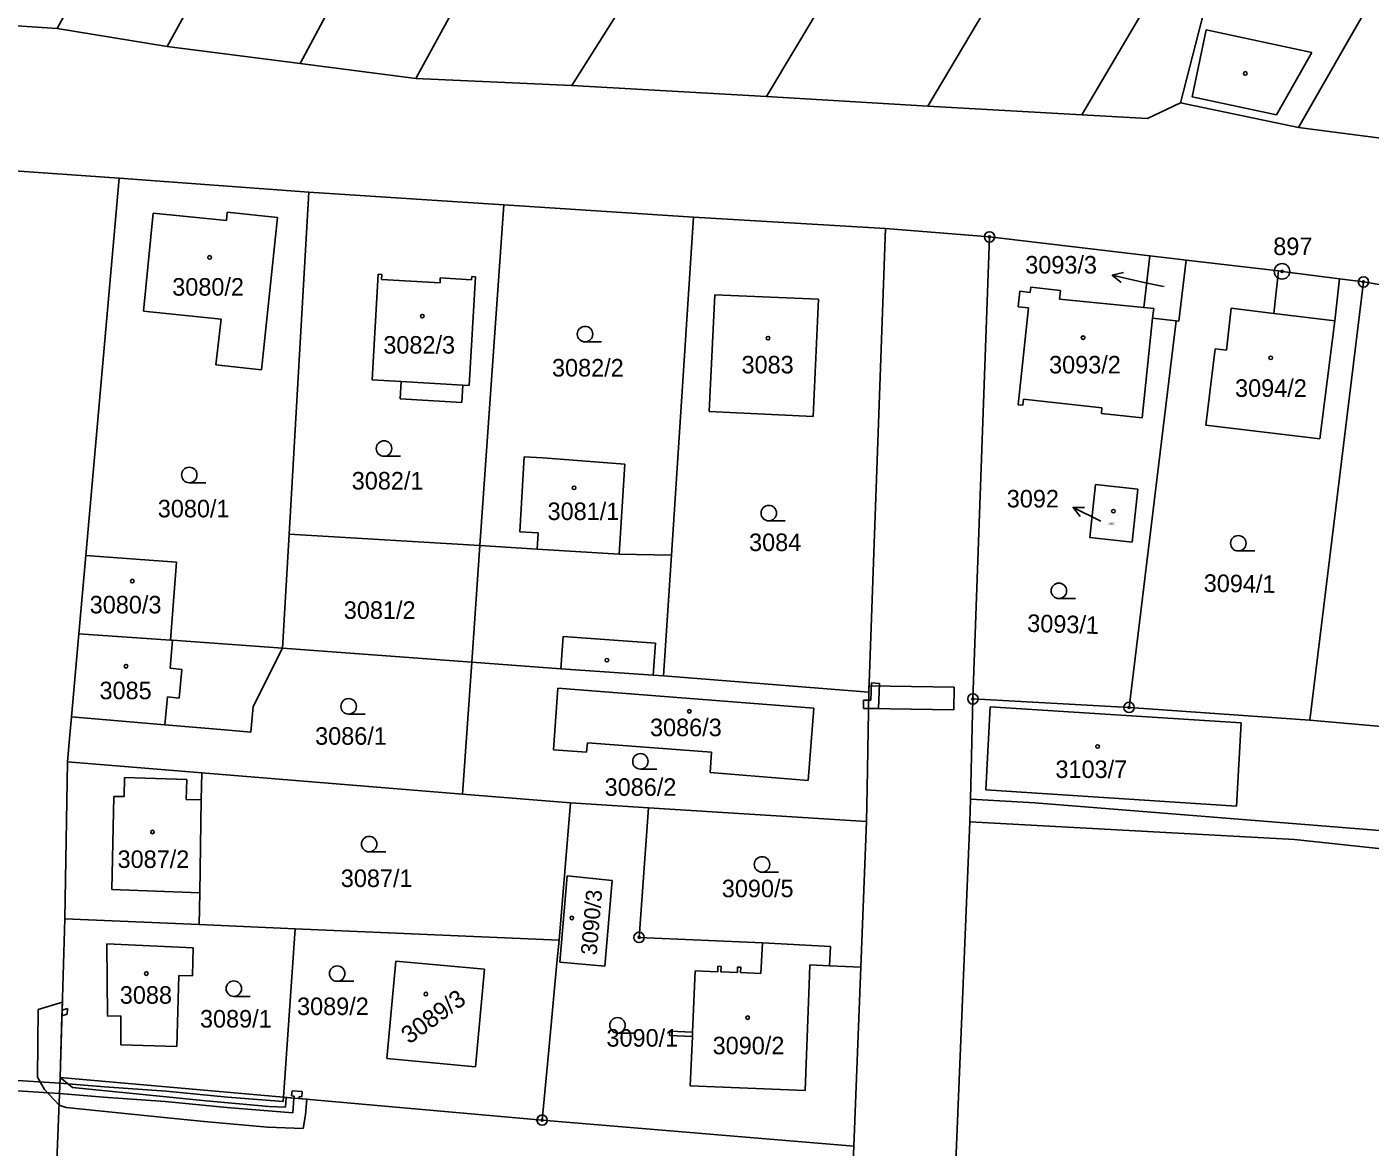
# Model space of a CAD drawing. Extents: x -755819 to -753140, y -1169796 to -1166000.
# Drawn here: x -753995.5 to -753865.3, y -1169102.6 to -1168994.1 of the extents above; entities that cross this region are included whole.
import ezdxf

# ---------------------------------------------------------------- set-up
doc = ezdxf.new("R2010")
doc.units = 0
for name, color, linetype in [('Vrstva 1', 7, 'Continuous'), ('Vrstva 16', 7, 'Continuous'), ('Vrstva 17', 7, 'Continuous'), ('Vrstva 18', 7, 'Continuous'), ('Vrstva 19', 7, 'Continuous'), ('Vrstva 24', 7, 'Continuous'), ('Vrstva 25', 7, 'Continuous'), ('Vrstva 27', 7, 'Continuous'), ('Vrstva 4', 7, 'Continuous'), ('Vrstva 6', 7, 'Continuous')]:
    doc.layers.add(name, color=color, linetype=linetype)

msp = doc.modelspace()

# ---------------------------------------------------------------- linework, layer by layer
at = {"layer": 'Vrstva 1'}
for p, q in [((-753908.16, -1169001.74), (-753863, -1168925.78)), ((-753849.08, -1168927.71), (-753893.24, -1169002.57)), ((-753893.65, -1168950.24), (-753923.78, -1169000.8)), ((-753957.99, -1168952.49), (-753981.88, -1168995.94)), ((-753992.54, -1168994.2), (-753983.42, -1168977.59)), ((-753867.49, -1168995.5), (-753856.95, -1168977.33)), ((-753946.89, -1168979.1), (-753957.77, -1168999.04)), ((-753929.63, -1168979.07), (-753942.67, -1168999.72)), ((-753992.54, -1168994.2), (-754011.99, -1168992.93)), ((-753881.35, -1168992.36), (-753883.66, -1169001.42)), ((-753992.54, -1168994.2), (-753981.88, -1168995.94)), ((-753872.23, -1169003.8), (-753867.49, -1168995.5)), ((-753981.88, -1168995.94), (-753969, -1168997.6)), ((-753969, -1168997.6), (-753957.77, -1168999.04)), ((-753957.77, -1168999.04), (-753942.67, -1168999.72)), ((-753942.67, -1168999.72), (-753923.78, -1169000.8)), ((-753923.78, -1169000.8), (-753908.16, -1169001.74)), ((-753908.16, -1169001.74), (-753893.24, -1169002.57)), ((-753886.87, -1169002.92), (-753883.66, -1169001.42)), ((-753883.66, -1169001.42), (-753872.23, -1169003.8)), ((-753893.24, -1169002.57), (-753886.87, -1169002.92)), ((-753864.02, -1169004.86), (-753872.23, -1169003.8)), ((-753996.68, -1169008), (-753986.53, -1169008.72)), ((-753986.53, -1169008.72), (-753989.76, -1169045.29)), ((-753968.14, -1169010.07), (-753986.53, -1169008.72)), ((-753968.14, -1169010.07), (-753970.07, -1169043.21)), ((-753949.26, -1169011.29), (-753968.14, -1169010.07)), ((-753984.16, -1169021.61), (-753983.25, -1169012.12)), ((-753983.25, -1169012.12), (-753976.14, -1169012.81)), ((-753976.14, -1169012.81), (-753976.06, -1169012.02)), ((-753976.06, -1169012.02), (-753971.19, -1169012.52)), ((-753930.85, -1169012.48), (-753949.26, -1169011.29)), ((-753971.19, -1169012.52), (-753972.74, -1169027.28)), ((-753930.85, -1169012.48), (-753933.01, -1169045.26)), ((-753912.25, -1169013.58), (-753930.85, -1169012.48)), ((-753913.88, -1169058.54), (-753912.25, -1169013.58)), ((-753912.25, -1169013.58), (-753902.17, -1169014.41)), ((-753903.78, -1169059.19), (-753902.17, -1169014.41)), ((-753902.17, -1169014.41), (-753886.62, -1169016.24)), ((-753886.62, -1169016.24), (-753887.22, -1169021.25)), ((-753883.35, -1169016.62), (-753886.62, -1169016.24)), ((-753883.11, -1169016.65), (-753883.82, -1169022.56)), ((-753883.35, -1169016.62), (-753883.11, -1169016.65)), ((-753874.15, -1169017.71), (-753883.11, -1169016.65)), ((-753961.42, -1169018.03), (-753962.01, -1169028.26)), ((-753961.07, -1169018.05), (-753961.42, -1169018.03)), ((-753961.1, -1169018.53), (-753961.07, -1169018.05)), ((-753955.43, -1169018.86), (-753961.1, -1169018.53)), ((-753955.41, -1169018.38), (-753955.43, -1169018.86)), ((-753952.37, -1169018.56), (-753955.41, -1169018.38)), ((-753952.61, -1169028.82), (-753952, -1169018.27)), ((-753952.35, -1169018.25), (-753952.37, -1169018.56)), ((-753952, -1169018.27), (-753952.35, -1169018.25)), ((-753874.61, -1169021.82), (-753874.15, -1169017.71)), ((-753873.82, -1169017.75), (-753874.15, -1169017.71)), ((-753868.25, -1169018.47), (-753873.82, -1169017.75)), ((-753871.12, -1169061.26), (-753865.93, -1169018.77)), ((-753868.71, -1169022.54), (-753868.25, -1169018.47)), ((-753865.93, -1169018.77), (-753868.25, -1169018.47)), ((-753865.93, -1169018.77), (-753858.53, -1169020.01)), ((-753929.34, -1169031.32), (-753928.8, -1169020.01)), ((-753928.8, -1169020.01), (-753918.74, -1169020.44)), ((-753899.38, -1169021.17), (-753899.22, -1169019.68)), ((-753899.22, -1169019.68), (-753898.23, -1169019.78)), ((-753898.23, -1169019.78), (-753898.18, -1169019.28)), ((-753898.18, -1169019.28), (-753895.28, -1169019.59)), ((-753895.28, -1169019.59), (-753895.38, -1169020.45)), ((-753918.74, -1169020.44), (-753919.28, -1169031.81)), ((-753899.39, -1169030.67), (-753898.39, -1169021.28)), ((-753898.39, -1169021.28), (-753899.38, -1169021.17)), ((-753895.38, -1169020.45), (-753887.22, -1169021.25)), ((-753886.26, -1169021.34), (-753887.22, -1169021.25)), ((-753886.26, -1169021.34), (-753886.36, -1169022.29)), ((-753879.19, -1169025.4), (-753878.76, -1169021.31)), ((-753878.76, -1169021.31), (-753874.61, -1169021.82)), ((-753976.65, -1169022.38), (-753984.16, -1169021.61)), ((-753977.15, -1169026.8), (-753976.65, -1169022.38)), ((-753888.65, -1169060.01), (-753884.07, -1169022.53)), ((-753887.39, -1169031.94), (-753886.36, -1169022.29)), ((-753884.07, -1169022.53), (-753886.36, -1169022.29)), ((-753883.82, -1169022.56), (-753884.07, -1169022.53)), ((-753868.71, -1169022.54), (-753870.15, -1169033.99)), ((-753881.21, -1169032.64), (-753880.31, -1169025.26)), ((-753880.31, -1169025.26), (-753879.19, -1169025.4)), ((-753972.74, -1169027.28), (-753977.15, -1169026.8)), ((-753962.01, -1169028.26), (-753959.21, -1169028.42)), ((-753959.21, -1169028.42), (-753959.31, -1169030.1)), ((-753953.31, -1169030.45), (-753953.21, -1169028.77)), ((-753953.21, -1169028.77), (-753952.61, -1169028.82)), ((-753959.31, -1169030.1), (-753953.31, -1169030.45)), ((-753898.94, -1169030.72), (-753899.39, -1169030.67)), ((-753898.88, -1169030.15), (-753898.94, -1169030.72)), ((-753891.27, -1169030.96), (-753898.88, -1169030.15)), ((-753919.28, -1169031.81), (-753929.34, -1169031.32)), ((-753891.32, -1169031.52), (-753891.27, -1169030.96)), ((-753887.39, -1169031.94), (-753891.32, -1169031.52)), ((-753870.15, -1169033.99), (-753881.21, -1169032.64)), ((-753947.28, -1169035.72), (-753947.71, -1169042.99)), ((-753945.48, -1169035.83), (-753947.28, -1169035.72)), ((-753937.53, -1169036.42), (-753945.48, -1169035.83)), ((-753938.07, -1169045.16), (-753937.53, -1169036.42)), ((-753892.46, -1169043.55), (-753891.89, -1169038.4)), ((-753891.89, -1169038.4), (-753887.79, -1169038.85)), ((-753887.79, -1169038.85), (-753888.36, -1169044)), ((-753970.71, -1169054.28), (-753970.07, -1169043.21)), ((-753970.07, -1169043.21), (-753951.57, -1169044.33)), ((-753947.71, -1169042.99), (-753945.91, -1169043.09)), ((-753945.91, -1169043.09), (-753946.01, -1169044.67)), ((-753888.36, -1169044), (-753892.46, -1169043.55)), ((-753951.57, -1169044.33), (-753946.01, -1169044.67)), ((-753990.44, -1169052.89), (-753989.76, -1169045.29)), ((-753989.76, -1169045.29), (-753980.99, -1169045.94)), ((-753981.55, -1169053.49), (-753980.99, -1169045.94)), ((-753933.01, -1169045.26), (-753938.07, -1169045.16)), ((-753933.77, -1169056.95), (-753933.01, -1169045.26)), ((-753990.44, -1169052.89), (-753991.15, -1169060.91)), ((-753990.44, -1169052.89), (-753981.55, -1169053.49)), ((-753981.35, -1169053.5), (-753981.55, -1169053.49)), ((-753970.71, -1169054.28), (-753981.35, -1169053.5)), ((-753973.53, -1169059.91), (-753970.71, -1169054.28)), ((-753952.36, -1169055.62), (-753970.71, -1169054.28)), ((-753952.36, -1169055.62), (-753953.26, -1169068.41)), ((-753943.73, -1169056.26), (-753952.36, -1169055.62)), ((-753934.77, -1169056.88), (-753943.73, -1169056.26)), ((-753933.77, -1169056.95), (-753934.77, -1169056.88)), ((-753913.88, -1169058.54), (-753933.77, -1169056.95)), ((-753944.44, -1169064.11), (-753944.03, -1169058.16)), ((-753944.03, -1169058.16), (-753919.21, -1169060.08)), ((-753914.04, -1169067.88), (-753913.88, -1169058.54)), ((-753903.78, -1169059.19), (-753904.03, -1169068.89)), ((-753888.65, -1169060.01), (-753903.78, -1169059.19)), ((-753973.78, -1169062.42), (-753973.53, -1169059.91)), ((-753919.21, -1169060.08), (-753919.75, -1169067.08)), ((-753902.12, -1169059.94), (-753902.52, -1169068.01)), ((-753877.77, -1169061.5), (-753902.12, -1169059.94)), ((-753888.65, -1169060.01), (-753871.12, -1169061.26)), ((-753991.15, -1169060.91), (-753991.3, -1169062.66)), ((-753991.15, -1169060.91), (-753982.11, -1169061.7)), ((-753982.11, -1169061.7), (-753976.29, -1169062.17)), ((-753878.24, -1169069.59), (-753877.77, -1169061.5)), ((-753853.66, -1169062.79), (-753871.12, -1169061.26)), ((-753991.3, -1169062.66), (-753991.53, -1169065.3)), ((-753976.29, -1169062.17), (-753973.78, -1169062.42)), ((-753941.23, -1169064.34), (-753944.44, -1169064.11)), ((-753941.13, -1169063.44), (-753941.23, -1169064.34)), ((-753929.12, -1169064.36), (-753941.13, -1169063.44)), ((-753929.24, -1169066.33), (-753929.12, -1169064.36)), ((-753991.8, -1169080.49), (-753991.53, -1169065.3)), ((-753991.53, -1169065.3), (-753978.53, -1169066.36)), ((-753978.53, -1169066.36), (-753978.57, -1169068.96)), ((-753978.53, -1169066.36), (-753953.26, -1169068.41)), ((-753919.75, -1169067.08), (-753929.24, -1169066.33)), ((-753953.26, -1169068.41), (-753942.8, -1169069.26)), ((-753914.09, -1169071.06), (-753914.04, -1169067.88)), ((-753902.52, -1169068.01), (-753878.24, -1169069.59)), ((-753978.57, -1169068.96), (-753978.73, -1169077.99)), ((-753942.8, -1169069.26), (-753943.89, -1169082.56)), ((-753935.22, -1169069.73), (-753942.8, -1169069.26)), ((-753936.14, -1169082.3), (-753935.22, -1169069.73)), ((-753914.09, -1169071.06), (-753935.22, -1169069.73)), ((-753904.03, -1169068.89), (-753904.09, -1169071.11)), ((-753914.65, -1169085.19), (-753914.09, -1169071.06)), ((-753907.74, -1169160.5), (-753904.09, -1169071.11)), ((-753904.09, -1169071.11), (-753872.61, -1169072.82)), ((-753872.61, -1169072.82), (-753850.01, -1169075.2)), ((-753943.11, -1169076.32), (-753943.83, -1169084.71)), ((-753938.75, -1169076.79), (-753943.11, -1169076.32)), ((-753939.47, -1169085.1), (-753938.75, -1169076.79)), ((-753978.73, -1169077.99), (-753978.78, -1169081.06)), ((-753991.8, -1169080.49), (-753992.25, -1169095.87)), ((-753978.78, -1169081.06), (-753991.8, -1169080.49)), ((-753969.46, -1169081.46), (-753978.78, -1169081.06)), ((-753970.6, -1169097.79), (-753969.46, -1169081.46)), ((-753943.89, -1169082.56), (-753969.46, -1169081.46)), ((-753944.1, -1169084.77), (-753943.89, -1169082.56)), ((-753924.18, -1169082.84), (-753936.14, -1169082.3)), ((-753987.74, -1169082.92), (-753979.36, -1169083.32)), ((-753987.68, -1169089.93), (-753987.74, -1169082.92)), ((-753979.36, -1169083.32), (-753979.43, -1169086.02)), ((-753924.18, -1169082.84), (-753924.34, -1169085.8)), ((-753917.58, -1169083.2), (-753924.18, -1169082.84)), ((-753917.68, -1169085.07), (-753917.58, -1169083.2)), ((-753959.72, -1169084.59), (-753960.58, -1169094.05)), ((-753951.13, -1169085.37), (-753959.72, -1169084.59)), ((-753952.01, -1169094.85), (-753951.13, -1169085.37)), ((-753944.9, -1169093.23), (-753944.1, -1169084.77)), ((-753943.83, -1169084.71), (-753939.47, -1169085.1)), ((-753928.51, -1169085.63), (-753928.49, -1169085.1)), ((-753928.49, -1169085.1), (-753928.19, -1169085.12)), ((-753928.19, -1169085.12), (-753928.21, -1169085.64)), ((-753926.61, -1169085.71), (-753926.59, -1169085.18)), ((-753926.59, -1169085.18), (-753926.28, -1169085.19)), ((-753926.28, -1169085.19), (-753926.31, -1169085.72)), ((-753919.63, -1169085.99), (-753919.59, -1169084.97)), ((-753919.59, -1169084.97), (-753917.68, -1169085.07)), ((-753917.68, -1169085.07), (-753914.65, -1169085.19)), ((-753915.34, -1169102.54), (-753914.65, -1169085.19)), ((-753980.76, -1169085.99), (-753980.93, -1169092.88)), ((-753979.43, -1169086.02), (-753980.76, -1169085.99)), ((-753930.95, -1169091.49), (-753930.69, -1169085.54)), ((-753930.69, -1169085.54), (-753928.51, -1169085.63)), ((-753928.21, -1169085.64), (-753926.61, -1169085.71)), ((-753926.31, -1169085.72), (-753924.34, -1169085.8)), ((-753919.63, -1169085.99), (-753920.05, -1169097.13)), ((-753986.38, -1169089.92), (-753987.68, -1169089.93)), ((-753986.38, -1169092.72), (-753986.38, -1169089.92)), ((-753933.18, -1169091.81), (-753933.16, -1169091.4)), ((-753930.97, -1169091.9), (-753933.18, -1169091.81)), ((-753933.16, -1169091.4), (-753930.95, -1169091.49)), ((-753980.93, -1169092.88), (-753986.38, -1169092.72)), ((-753931.18, -1169096.68), (-753930.97, -1169091.9)), ((-753960.58, -1169094.05), (-753952.01, -1169094.85)), ((-753945.54, -1169100.01), (-753944.9, -1169093.23)), ((-753992.71, -1169107.79), (-753992.25, -1169095.87)), ((-753992.25, -1169095.87), (-753970.6, -1169097.79)), ((-753920.05, -1169097.13), (-753931.18, -1169096.68)), ((-753970.6, -1169097.79), (-753945.54, -1169100.01)), ((-753945.54, -1169100.01), (-753915.34, -1169102.54)), ((-753915.34, -1169102.54), (-753915.85, -1169114.59))]:
    msp.add_line(p, q, dxfattribs=at)
at = {"layer": 'Vrstva 16'}
for p, q in [((-753890.27, -1169018.13), (-753887.34, -1169018.78)), ((-753885.32, -1169019.23), (-753887.34, -1169018.78)), ((-753894.07, -1169040.63), (-753891.38, -1169041.95))]:
    msp.add_line(p, q, dxfattribs=at)
for points in [[(-753889.4, -1169018.83), (-753890.27, -1169018.13), (-753889.18, -1169017.86)], [(-753893.4, -1169041.52), (-753894.07, -1169040.63), (-753892.95, -1169040.62)]]:
    msp.add_lwpolyline(points, dxfattribs=at)
at = {"layer": 'Vrstva 24'}
for centre, radius in [((-753902.17, -1169014.41), 0.5), ((-753902.17, -1169014.41), 0.1), ((-753873.82, -1169017.75), 0.75), ((-753873.82, -1169017.75), 0.1), ((-753865.93, -1169018.77), 0.5), ((-753865.93, -1169018.77), 0.1), ((-753903.78, -1169059.19), 0.5), ((-753903.78, -1169059.19), 0.1), ((-753888.65, -1169060.01), 0.5), ((-753888.65, -1169060.01), 0.1), ((-753936.14, -1169082.3), 0.5), ((-753936.14, -1169082.3), 0.1), ((-753945.54, -1169100.01), 0.5), ((-753945.54, -1169100.01), 0.1)]:
    msp.add_circle(centre, radius, dxfattribs=at)
at = {"layer": 'Vrstva 25'}
for p, q in [((-753941.38, -1169024.58), (-753939.78, -1169024.58)), ((-753960.86, -1169035.67), (-753959.26, -1169035.67)), ((-753979.74, -1169038.23), (-753978.14, -1169038.23)), ((-753923.57, -1169041.93), (-753921.97, -1169041.93)), ((-753878.06, -1169044.85), (-753876.46, -1169044.85)), ((-753895.45, -1169049.46), (-753893.85, -1169049.46)), ((-753964.29, -1169060.66), (-753962.69, -1169060.66)), ((-753936.01, -1169065.99), (-753934.41, -1169065.99)), ((-753962.3, -1169074.01), (-753960.7, -1169074.01)), ((-753924.22, -1169075.98), (-753922.62, -1169075.98)), ((-753965.4, -1169086.56), (-753963.8, -1169086.56)), ((-753975.42, -1169088.02), (-753973.82, -1169088.02)), ((-753938.23, -1169091.57), (-753936.63, -1169091.57))]:
    msp.add_line(p, q, dxfattribs=at)
for centre, radius in [((-753877.38, -1168998.56), 0.175), ((-753977.77, -1169016.4), 0.175), ((-753957.15, -1169022.09), 0.175), ((-753941.38, -1169023.83), 0.75), ((-753923.64, -1169024.22), 0.175), ((-753893.1, -1169024.17), 0.175), ((-753874.91, -1169026.13), 0.175), ((-753960.86, -1169034.92), 0.75), ((-753979.74, -1169037.48), 0.75), ((-753942.44, -1169038.73), 0.175), ((-753923.57, -1169041.18), 0.75), ((-753890.16, -1169040.99), 0.175), ((-753878.06, -1169044.1), 0.75), ((-753985.26, -1169047.77), 0.175), ((-753895.45, -1169048.71), 0.75), ((-753939.26, -1169055.43), 0.175), ((-753985.87, -1169056.02), 0.175), ((-753964.29, -1169059.91), 0.75), ((-753931.27, -1169060.39), 0.175), ((-753936.01, -1169065.24), 0.75), ((-753891.7, -1169063.8), 0.175), ((-753983.3, -1169072.09), 0.175), ((-753962.3, -1169073.26), 0.75), ((-753924.22, -1169075.23), 0.75), ((-753942.66, -1169080.42), 0.175), ((-753965.4, -1169085.81), 0.75), ((-753983.9, -1169085.81), 0.175), ((-753975.42, -1169087.27), 0.75), ((-753956.81, -1169087.8), 0.175), ((-753938.23, -1169090.82), 0.75), ((-753925.61, -1169090.08), 0.175)]:
    msp.add_circle(centre, radius, dxfattribs=at)
at = {"layer": 'Vrstva 27'}
for p, q in [((-753913.88, -1169058.54), (-753913.86, -1169057.91)), ((-753913.86, -1169057.91), (-753905.59, -1169058.06)), ((-753913.69, -1169059.31), (-753913.62, -1169057.64)), ((-753913.62, -1169057.64), (-753912.82, -1169057.68)), ((-753912.82, -1169057.68), (-753912.93, -1169060.11)), ((-753914.39, -1169060.11), (-753914.39, -1169059.31)), ((-753914.39, -1169059.31), (-753913.89, -1169059.31)), ((-753913.91, -1169060.11), (-753913.88, -1169058.54)), ((-753913.89, -1169059.31), (-753913.91, -1169060.11)), ((-753913.89, -1169059.31), (-753913.91, -1169060.11)), ((-753913.89, -1169059.31), (-753913.69, -1169059.31)), ((-753905.59, -1169058.06), (-753905.63, -1169060.25)), ((-753913.91, -1169060.11), (-753914.39, -1169060.11)), ((-753912.93, -1169060.11), (-753913.91, -1169060.11)), ((-753905.63, -1169060.25), (-753913.91, -1169060.11)), ((-753994.37, -1169089.3), (-753992.04, -1169088.57)), ((-753992.04, -1169088.57), (-753992.06, -1169089.36)), ((-753992.06, -1169089.36), (-753991.55, -1169089.2)), ((-753991.55, -1169089.2), (-753991.57, -1169089.73)), ((-753994.45, -1169095.85), (-753994.37, -1169089.3)), ((-753992.08, -1169089.89), (-753992.25, -1169095.87)), ((-753992.06, -1169089.36), (-753992.08, -1169089.89)), ((-753992.08, -1169089.89), (-753992.06, -1169089.36)), ((-753991.57, -1169089.73), (-753992.08, -1169089.89)), ((-753996.91, -1169096.13), (-753992.27, -1169096.43)), ((-753993.77, -1169097.03), (-753994.45, -1169095.85)), ((-753992.35, -1169098.55), (-753993.77, -1169097.03)), ((-753992.27, -1169096.43), (-753987.96, -1169096.8)), ((-753992.25, -1169095.87), (-753991.06, -1169096.84)), ((-753991.06, -1169096.84), (-753981.97, -1169097.76)), ((-753987.96, -1169096.8), (-753981.99, -1169097.21)), ((-753992.31, -1169097.43), (-753996.95, -1169097.13)), ((-753988.04, -1169097.8), (-753992.31, -1169097.43)), ((-753982.07, -1169098.21), (-753988.04, -1169097.8)), ((-753976.11, -1169098.79), (-753982.07, -1169098.21)), ((-753981.99, -1169097.21), (-753976.03, -1169097.79)), ((-753981.97, -1169097.76), (-753978.11, -1169098.13)), ((-753978.11, -1169098.13), (-753972.03, -1169098.68)), ((-753976.03, -1169097.79), (-753970.63, -1169098.21)), ((-753970.63, -1169098.21), (-753970.6, -1169097.79)), ((-753970.6, -1169097.79), (-753969.59, -1169097.88)), ((-753970.41, -1169098.75), (-753970.34, -1169097.81)), ((-753970.34, -1169097.81), (-753969.59, -1169097.88)), ((-753969.83, -1169097.66), (-753969.78, -1169097.16)), ((-753969.58, -1169097.68), (-753969.83, -1169097.66)), ((-753969.78, -1169097.16), (-753968.79, -1169097.25)), ((-753969.59, -1169097.88), (-753969.71, -1169099.29)), ((-753969.59, -1169097.88), (-753969.58, -1169097.68)), ((-753969.59, -1169097.88), (-753969.1, -1169097.92)), ((-753969.1, -1169097.92), (-753969.59, -1169097.88)), ((-753969.08, -1169097.72), (-753969.1, -1169097.92)), ((-753969.1, -1169097.92), (-753968.35, -1169097.99)), ((-753968.83, -1169097.74), (-753969.08, -1169097.72)), ((-753968.79, -1169097.25), (-753968.83, -1169097.74)), ((-753968.35, -1169097.99), (-753968.46, -1169099.51)), ((-753991.66, -1169098.78), (-753992.35, -1169098.55)), ((-753982.17, -1169099.76), (-753991.66, -1169098.78)), ((-753969.71, -1169099.29), (-753976.11, -1169098.79)), ((-753972.03, -1169098.68), (-753970.41, -1169098.75)), ((-753968.46, -1169099.51), (-753968.71, -1169100.83)), ((-753978.29, -1169100.13), (-753982.17, -1169099.76)), ((-753972.17, -1169100.68), (-753978.29, -1169100.13)), ((-753968.71, -1169100.83), (-753972.17, -1169100.68))]:
    msp.add_line(p, q, dxfattribs=at)
at = {"layer": 'Vrstva 4'}
for p, q in [((-753881.16, -1168994.35), (-753882.54, -1169000.83)), ((-753870.94, -1168996.53), (-753881.16, -1168994.35)), ((-753874.35, -1169002.57), (-753870.94, -1168996.53)), ((-753882.54, -1169000.83), (-753874.35, -1169002.57)), ((-753874.61, -1169021.82), (-753868.71, -1169022.54)), ((-753959.21, -1169028.42), (-753953.21, -1169028.77)), ((-753938.07, -1169045.16), (-753946.01, -1169044.67)), ((-753981.35, -1169053.5), (-753981.6, -1169056.22)), ((-753943.73, -1169056.26), (-753943.51, -1169053.14)), ((-753943.51, -1169053.14), (-753934.55, -1169053.77)), ((-753934.55, -1169053.77), (-753934.77, -1169056.88)), ((-753981.6, -1169056.22), (-753980.45, -1169056.33)), ((-753980.45, -1169056.33), (-753980.71, -1169059.1)), ((-753981.86, -1169058.99), (-753982.11, -1169061.7)), ((-753980.71, -1169059.1), (-753981.86, -1169058.99)), ((-753986.03, -1169066.79), (-753986.06, -1169068.66)), ((-753979.99, -1169067), (-753986.03, -1169066.79)), ((-753980.03, -1169068.93), (-753979.99, -1169067)), ((-753987.06, -1169068.64), (-753987.23, -1169077.67)), ((-753986.06, -1169068.66), (-753987.06, -1169068.64)), ((-753978.57, -1169068.96), (-753980.03, -1169068.93)), ((-753987.23, -1169077.67), (-753978.73, -1169077.99)), ((-753930.95, -1169091.49), (-753930.97, -1169091.9))]:
    msp.add_line(p, q, dxfattribs=at)
at = {"layer": 'Vrstva 6'}
for p, q in [((-753957.12, -1168975.31), (-753969, -1168997.6)), ((-753949.26, -1169011.29), (-753951.57, -1169044.33)), ((-753951.57, -1169044.33), (-753952.36, -1169055.62)), ((-753897.78, -1169069.25), (-753904.03, -1169068.89)), ((-753837.57, -1169074.1), (-753897.78, -1169069.25))]:
    msp.add_line(p, q, dxfattribs=at)

# ---------------------------------------------------------------- texts
at = {"layer": 'Vrstva 16'}
for s, p in [('3093/3', (-753898.71, -1169017.96)), ('3092', (-753900.5, -1169040.63))]:
    msp.add_text(s, height=1.7, dxfattribs=at).set_placement(p)
at = {"layer": 'Vrstva 17'}
msp.add_text('897', height=1.7, dxfattribs=at).set_placement((-753874.67, -1169016.17))
at = {"layer": 'Vrstva 18'}
for s, height, p in [('3093/3', 0.1, (-753885.58, -1169019.23)), ('3082/2', 1.7, (-753944.58, -1169027.94)), ('3082/1', 1.7, (-753963.99, -1169038.89)), ('3080/1', 1.7, (-753982.79, -1169041.59)), ('3084', 1.7, (-753925.48, -1169044.86)), ('3081/2', 1.7, (-753964.76, -1169051.43)), ('3086/1', 1.7, (-753967.54, -1169063.63)), ('3086/2', 1.7, (-753939.48, -1169068.58)), ('3087/1', 1.7, (-753965.05, -1169077.42)), ('3090/5', 1.7, (-753928.12, -1169078.41)), ('3089/1', 1.7, (-753978.7, -1169091.04)), ('3089/2', 1.7, (-753969.29, -1169089.83)), ('3090/1', 1.7, (-753939.3, -1169092.89))]:
    msp.add_text(s, height=height, dxfattribs=at).set_placement(p)
for s, rotation, p in [('3094/1', 359.0727, (-753881.42, -1169048.8)), ('3093/1', 358.2132, (-753898.54, -1169052.68))]:
    msp.add_text(s, height=1.7, rotation=rotation, dxfattribs=at).set_placement(p)
at = {"layer": 'Vrstva 19'}
for s, height, p in [('3080/2', 1.7, (-753981.39, -1169020.1)), ('3082/3', 1.7, (-753960.93, -1169025.72)), ('3083', 1.7, (-753926.21, -1169027.64)), ('3093/2', 1.7, (-753896.4, -1169027.64)), ('3094/2', 1.7, (-753878.37, -1169029.91)), ('3081/1', 1.7, (-753945.01, -1169041.85)), ('3092', 0.2, (-753890.66, -1169042.29)), ('3080/3', 1.7, (-753989.39, -1169050.9)), ('3085', 1.7, (-753988.44, -1169059.22)), ('3086/3', 1.7, (-753935.08, -1169062.8)), ('3103/7', 1.7, (-753895.78, -1169066.85)), ('3087/2', 1.7, (-753986.69, -1169075.57)), ('3088', 1.7, (-753986.47, -1169088.73)), ('3090/2', 1.7, (-753929.01, -1169093.63))]:
    msp.add_text(s, height=height, dxfattribs=at).set_placement(p)
for s, height, rotation, p in [('3090/3', 1.55, 85.1415, (-753940.25, -1169084.07)), ('3089/3', 1.7, 35.9817, (-753958.41, -1169092.7))]:
    msp.add_text(s, height=height, rotation=rotation, dxfattribs=at).set_placement(p)

doc.saveas('drawing.dxf')
